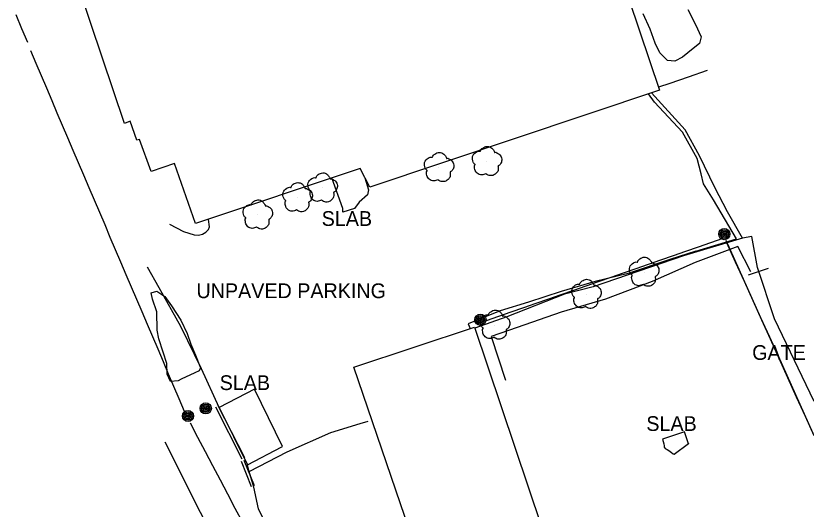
# Model space of a CAD drawing. Extents: x 368532 to 392481, y 10654822 to 10676899.
# Drawn here: x 378205.2 to 378473.3, y 10661097.2 to 10661264.3 of the extents above; entities that cross this region are included whole.
import ezdxf

# ---------------------------------------------------------------- set-up
doc = ezdxf.new("R2010")
doc.units = 0
for name, color, linetype in [('p_Catenary', 7, 'Continuous'), ('p_dtm retaining wall', 7, 'Continuous'), ('p_dtm slab', 7, 'Continuous'), ('p_railroad rr control', 7, 'Continuous'), ('p_road general road feature', 7, 'Continuous'), ('p_structure building', 7, 'Continuous'), ('p_structure fence', 7, 'Continuous'), ('p_structure wall', 7, 'Continuous'), ('p_utility general pole', 7, 'Continuous'), ('p_veg tree', 7, 'Continuous'), ('p_veg woods', 7, 'Continuous')]:
    doc.layers.add(name, color=color, linetype=linetype)

msp = doc.modelspace()

# ---------------------------------------------------------------- linework, layer by layer
at = {"layer": 'p_Catenary'}
for points in [[(378205.24, 10661264.79), (378207.2, 10661260.08), (378209.17, 10661255.37)], [(378210.2, 10661252.53), (378212, 10661248.31), (378213.8, 10661244.1), (378215.6, 10661239.89), (378217.4, 10661235.68), (378219.19, 10661231.47), (378220.99, 10661227.26), (378222.79, 10661223.05), (378224.59, 10661218.84), (378226.39, 10661214.63), (378228.19, 10661210.41), (378229.99, 10661206.2), (378231.78, 10661201.99), (378233.58, 10661197.78), (378235.38, 10661193.57), (378237.18, 10661189.36), (378238.98, 10661185.15), (378240.78, 10661180.94), (378242.58, 10661176.73), (378244.37, 10661172.51), (378246.17, 10661168.3), (378247.97, 10661164.09), (378249.77, 10661159.88), (378251.57, 10661155.67), (378253.37, 10661151.46), (378255.17, 10661147.25), (378256.96, 10661143.04), (378258.76, 10661138.83), (378260.56, 10661134.62), (378262.36, 10661130.4)], [(378364.86, 10661161.13), (378369.09, 10661162.59), (378373.32, 10661164.06), (378377.55, 10661165.52), (378381.78, 10661166.99), (378386.01, 10661168.45), (378390.24, 10661169.92), (378394.47, 10661171.38), (378398.7, 10661172.85), (378402.92, 10661174.31), (378407.15, 10661175.78), (378411.38, 10661177.24), (378415.61, 10661178.71), (378419.84, 10661180.17), (378424.07, 10661181.64), (378428.3, 10661183.11), (378432.53, 10661184.57), (378436.76, 10661186.04), (378440.99, 10661187.5), (378445.22, 10661188.97)], [(378446.08, 10661188.29), (378449.03, 10661181.75), (378451.99, 10661175.22), (378454.94, 10661168.68), (378457.89, 10661162.14), (378460.85, 10661155.6), (378463.8, 10661149.06), (378466.76, 10661142.52), (378469.71, 10661135.98), (378472.67, 10661129.45), (378475.62, 10661122.91)], [(378446.33, 10661187.47), (378449.29, 10661180.94), (378452.25, 10661174.41), (378455.2, 10661167.88), (378458.16, 10661161.35), (378461.11, 10661154.82), (378464.07, 10661148.29), (378467.03, 10661141.76), (378469.98, 10661135.23), (378472.94, 10661128.7), (378475.89, 10661122.17)], [(378264.37, 10661126.37), (378266.9, 10661121.56), (378269.43, 10661116.75), (378271.96, 10661111.94), (378274.5, 10661107.13), (378277.03, 10661102.32), (378279.56, 10661097.51), (378282.09, 10661092.7)]]:
    msp.add_lwpolyline(points, dxfattribs=at)
at = {"layer": 'p_dtm retaining wall'}
for p, q in [((378439.78, 10661245.78), (378433.31, 10661243.49)), ((378433.31, 10661243.49), (378427.1, 10661241.39)), ((378427.1, 10661241.39), (378423.21, 10661240.1))]:
    msp.add_line(p, q, dxfattribs=at)
at = {"layer": 'p_dtm slab'}
for p, q in [((378316.15, 10661199.07), (378312.48, 10661209.42)), ((378323.68, 10661209.46), (378324.82, 10661205.37)), ((378324.82, 10661205.37), (378324.57, 10661203.66)), ((378324.57, 10661203.66), (378321.65, 10661201.17)), ((378321.65, 10661201.17), (378320.15, 10661199.05)), ((378316.17, 10661197.75), (378316.15, 10661199.07)), ((378320.15, 10661199.05), (378316.17, 10661197.75)), ((378286.2, 10661137.78), (378274.17, 10661131.59)), ((378295.68, 10661118.41), (378286.2, 10661137.78)), ((378274.17, 10661131.59), (378283.79, 10661112.14)), ((378432.04, 10661123.32), (378424.56, 10661120.83)), ((378433.4, 10661119.34), (378432.04, 10661123.32)), ((378424.56, 10661120.83), (378425.08, 10661119.25)), ((378283.79, 10661112.14), (378295.42, 10661118.32)), ((378295.42, 10661118.32), (378295.68, 10661118.41)), ((378425.08, 10661119.25), (378425.12, 10661118.67)), ((378425.12, 10661118.67), (378425.13, 10661118.22)), ((378425.13, 10661118.22), (378425.46, 10661117.7)), ((378425.46, 10661117.7), (378426.21, 10661117.41)), ((378426.21, 10661117.41), (378426.8, 10661117.09)), ((378426.8, 10661117.09), (378427.64, 10661116.33)), ((378428.52, 10661115.84), (378433.39, 10661119.36)), ((378433.39, 10661119.36), (378433.4, 10661119.34)), ((378427.64, 10661116.33), (378428.18, 10661115.93)), ((378428.18, 10661115.93), (378428.52, 10661115.84))]:
    msp.add_line(p, q, dxfattribs=at)
at = {"layer": 'p_railroad rr control'}
msp.add_lwpolyline([(378255.75, 10661120), (378267.75, 10661096.19), (378285.63, 10661061.98), (378304.84, 10661025.91), (378323.36, 10660992.49), (378341.35, 10660960.25)], dxfattribs=at)
at = {"layer": 'p_road general road feature'}
for p, q in [((378421.91, 10661235.07), (378419.84, 10661237.91)), ((378431.34, 10661224.94), (378421.91, 10661235.07)), ((378436.37, 10661215.99), (378431.34, 10661224.94)), ((378437.67, 10661210.83), (378436.37, 10661215.99)), ((378438.51, 10661207.39), (378437.67, 10661210.83)), ((378441.91, 10661201.98), (378438.51, 10661207.39)), ((378449.72, 10661188.8), (378441.91, 10661201.98)), ((378270.58, 10661195.27), (378270.53, 10661195.42)), ((378270.94, 10661192.8), (378270.58, 10661195.27)), ((378257.32, 10661193.72), (378262.14, 10661191.24)), ((378269.69, 10661191.06), (378270.6, 10661191.96)), ((378270.6, 10661191.96), (378270.94, 10661192.8)), ((378262.14, 10661191.24), (378265.71, 10661190.07)), ((378265.71, 10661190.07), (378267.25, 10661190.04)), ((378267.25, 10661190.04), (378268.53, 10661190.3)), ((378268.53, 10661190.3), (378269.69, 10661191.06)), ((378435.86, 10661184.59), (378449.72, 10661188.8)), ((378435.86, 10661184.59), (378427.44, 10661181.89)), ((378427.44, 10661181.89), (378412.97, 10661177.07)), ((378253.86, 10661172.14), (378249.9, 10661179.2)), ((378412.97, 10661177.07), (378401.79, 10661174.27)), ((378401.79, 10661174.27), (378390.19, 10661170.96)), ((378261.26, 10661159.06), (378253.86, 10661172.14)), ((378390.19, 10661170.96), (378379.14, 10661167.33)), ((378379.14, 10661167.33), (378369.51, 10661164.34)), ((378369.51, 10661164.34), (378363.07, 10661161.76)), ((378363.07, 10661161.76), (378358.71, 10661159.97)), ((378358.71, 10661159.97), (378359.31, 10661158.37)), ((378268.24, 10661144.72), (378261.26, 10661159.06)), ((378274.17, 10661131.59), (378268.24, 10661144.72)), ((378312.13, 10661123.19), (378322.09, 10661126.16)), ((378322.09, 10661126.16), (378324.74, 10661126.97)), ((378297.29, 10661116.6), (378312.13, 10661123.19)), ((378284.42, 10661109.98), (378297.29, 10661116.6)), ((378284.42, 10661109.98), (378283.79, 10661112.14)), ((378285.99, 10661104.59), (378284.42, 10661109.98)), ((378287.58, 10661097.31), (378285.99, 10661104.59)), ((378294.36, 10661083.53), (378287.58, 10661097.31))]:
    msp.add_line(p, q, dxfattribs=at)
at = {"layer": 'p_structure building'}
for points in [[(378392.88, 10661330.36), (378423.53, 10661239.14), (378325.28, 10661206.29), (378322.09, 10661212.63), (378266.19, 10661193.97), (378259.04, 10661214.31), (378251.16, 10661211.57), (378247.21, 10661222.42), (378246.32, 10661222.16), (378244, 10661228.62), (378242.1, 10661227.82), (378226.95, 10661272.86), (378229.12, 10661273.73), (378228.57, 10661274.97), (378262.56, 10661286.41), (378261.27, 10661290.47), (378270.12, 10661293.39), (378271.68, 10661289.56), (378309.9, 10661302.93), (378307.31, 10661310.67), (378338.08, 10661321.18), (378340.96, 10661313.58)], [(378384.62, 10660956.07), (378319.87, 10661145.3), (378360.83, 10661158.87), (378424.64, 10660969.25)]]:
    msp.add_lwpolyline(points, close=True, dxfattribs=at)
at = {"layer": 'p_structure fence'}
for p, q in [((378432.28, 10661225.68), (378420.9, 10661238.26)), ((378437.11, 10661216.83), (378432.28, 10661225.68)), ((378442.38, 10661206.13), (378437.11, 10661216.83)), ((378446.7, 10661197.88), (378442.38, 10661206.13)), ((378451.7, 10661188.95), (378446.7, 10661197.88)), ((378454.95, 10661189.6), (378451.7, 10661188.95)), ((378456.83, 10661179.09), (378454.95, 10661189.6)), ((378451.7, 10661188.95), (378431.72, 10661183.04)), ((378431.72, 10661183.04), (378401.13, 10661172.49)), ((378453.82, 10661176.59), (378460.6, 10661178.8)), ((378462.64, 10661161.67), (378456.83, 10661179.09)), ((378401.13, 10661172.49), (378391.31, 10661169.99)), ((378391.31, 10661169.99), (378371.74, 10661162.29)), ((378371.74, 10661162.29), (378360.98, 10661158.44)), ((378476.01, 10661133.69), (378462.64, 10661161.67))]:
    msp.add_line(p, q, dxfattribs=at)
at = {"layer": 'p_structure wall'}
for p, q in [((378450.14, 10661186.13), (378435.71, 10661180.72)), ((378454.61, 10661177.63), (378450.14, 10661186.13)), ((378435.71, 10661180.72), (378421.14, 10661174.35)), ((378421.14, 10661174.35), (378405.24, 10661168.28)), ((378405.24, 10661168.28), (378390.25, 10661163.93)), ((378390.25, 10661163.93), (378375.26, 10661158.74)), ((378375.26, 10661158.74), (378366.43, 10661155.65)), ((378366.43, 10661155.65), (378371.37, 10661140.85)), ((378282.05, 10661114.06), (378273.03, 10661131.69)), ((378282.94, 10661114.52), (378273.92, 10661132.15)), ((378285.23, 10661104.7), (378281.8, 10661113.31)), ((378286.16, 10661105.07), (378282.73, 10661113.68))]:
    msp.add_line(p, q, dxfattribs=at)
at = {"layer": 'p_utility general pole'}
for centre, radius in [((378445.55, 10661190.35), 1.9), ((378445.55, 10661190.35), 1.44), ((378445.55, 10661190.35), 0.973), ((378445.55, 10661190.35), 0.539), ((378445.55, 10661190.35), 0.192), ((378362.83, 10661161.34), 1.9), ((378362.83, 10661161.34), 1.44), ((378362.83, 10661161.34), 0.973), ((378362.83, 10661161.34), 0.539), ((378362.83, 10661161.34), 0.192), ((378269.66, 10661131.31), 1.9), ((378263.65, 10661128.72), 1.9), ((378269.66, 10661131.31), 1.44), ((378269.66, 10661131.31), 0.973), ((378269.66, 10661131.31), 0.539), ((378269.66, 10661131.31), 0.192), ((378263.65, 10661128.72), 1.44), ((378263.65, 10661128.72), 0.973), ((378263.65, 10661128.72), 0.539), ((378263.65, 10661128.72), 0.192)]:
    msp.add_circle(centre, radius, dxfattribs=at)
at = {"layer": 'p_veg tree'}
for p, q in [((378365.04, 10661214.97), (378365.04, 10661214.97)), ((378348.78, 10661212.94), (378348.78, 10661212.94)), ((378309.28, 10661206.02), (378309.28, 10661206.02)), ((378300.79, 10661202.71), (378300.79, 10661202.71)), ((378287.28, 10661196.87), (378287.28, 10661196.87)), ((378418.35, 10661177.45), (378418.35, 10661177.45)), ((378398.76, 10661169.94), (378398.76, 10661169.94)), ((378367.78, 10661159.54), (378367.78, 10661159.54))]:
    msp.add_line(p, q, dxfattribs=at)
for points in [[(378364.71, 10661210.82), (378363.22, 10661210.4), (378361.71, 10661210.98), (378360.95, 10661212.28), (378360.83, 10661213.12), (378360.99, 10661213.81), (378361.06, 10661213.94), (378360.97, 10661214.01), (378360.37, 10661214.76), (378360.18, 10661216.68), (378361.41, 10661218.15), (378362.68, 10661218.42), (378362.83, 10661218.41), (378362.88, 10661218.53), (378363.61, 10661219.5), (378365.12, 10661220.06), (378366.7, 10661219.5), (378367.38, 10661218.65), (378367.59, 10661218.14), (378367.6, 10661218.03), (378367.7, 10661218.06), (378368.36, 10661217.93), (378369.43, 10661217.23), (378370.08, 10661215.8), (378369.81, 10661214.43), (378369.06, 10661213.58), (378368.83, 10661213.45), (378368.79, 10661213.39), (378368.8, 10661213.32), (378368.87, 10661212.87), (378368.8, 10661211.9), (378368.11, 10661210.9), (378367.03, 10661210.26), (378365.43, 10661210.38), (378364.69, 10661210.82)], [(378348.45, 10661208.79), (378346.95, 10661208.37), (378345.45, 10661208.96), (378344.69, 10661210.25), (378344.56, 10661211.1), (378344.73, 10661211.78), (378344.79, 10661211.91), (378344.71, 10661211.99), (378344.11, 10661212.73), (378343.92, 10661214.65), (378345.15, 10661216.12), (378346.42, 10661216.39), (378346.57, 10661216.39), (378346.61, 10661216.5), (378347.34, 10661217.47), (378348.86, 10661218.03), (378350.43, 10661217.47), (378351.11, 10661216.62), (378351.32, 10661216.11), (378351.34, 10661216), (378351.44, 10661216.03), (378352.1, 10661215.91), (378353.17, 10661215.21), (378353.81, 10661213.77), (378353.54, 10661212.41), (378352.79, 10661211.55), (378352.57, 10661211.42), (378352.53, 10661211.36), (378352.54, 10661211.29), (378352.61, 10661210.85), (378352.54, 10661209.87), (378351.85, 10661208.88), (378350.76, 10661208.23), (378349.16, 10661208.35), (378348.43, 10661208.79)], [(378308.95, 10661201.87), (378307.45, 10661201.45), (378305.95, 10661202.03), (378305.18, 10661203.33), (378305.06, 10661204.17), (378305.22, 10661204.86), (378305.29, 10661204.99), (378305.21, 10661205.06), (378304.61, 10661205.81), (378304.42, 10661207.73), (378305.65, 10661209.2), (378306.92, 10661209.47), (378307.07, 10661209.47), (378307.11, 10661209.58), (378307.84, 10661210.55), (378309.36, 10661211.11), (378310.93, 10661210.55), (378311.61, 10661209.7), (378311.82, 10661209.19), (378311.83, 10661209.08), (378311.94, 10661209.11), (378312.59, 10661208.99), (378313.67, 10661208.28), (378314.31, 10661206.85), (378314.04, 10661205.48), (378313.29, 10661204.63), (378313.06, 10661204.5), (378313.03, 10661204.44), (378313.04, 10661204.37), (378313.11, 10661203.92), (378313.04, 10661202.95), (378312.35, 10661201.95), (378311.26, 10661201.31), (378309.66, 10661201.43), (378308.93, 10661201.87)], [(378300.46, 10661198.56), (378298.96, 10661198.14), (378297.46, 10661198.73), (378296.7, 10661200.02), (378296.57, 10661200.87), (378296.74, 10661201.55), (378296.81, 10661201.68), (378296.72, 10661201.76), (378296.12, 10661202.5), (378295.93, 10661204.42), (378297.16, 10661205.89), (378298.43, 10661206.17), (378298.58, 10661206.16), (378298.62, 10661206.27), (378299.36, 10661207.24), (378300.87, 10661207.81), (378302.45, 10661207.25), (378303.13, 10661206.4), (378303.33, 10661205.89), (378303.35, 10661205.77), (378303.45, 10661205.81), (378304.11, 10661205.68), (378305.18, 10661204.98), (378305.82, 10661203.54), (378305.55, 10661202.18), (378304.81, 10661201.32), (378304.58, 10661201.19), (378304.54, 10661201.13), (378304.55, 10661201.07), (378304.62, 10661200.62), (378304.55, 10661199.64), (378303.86, 10661198.65), (378302.77, 10661198), (378301.18, 10661198.12), (378300.44, 10661198.56)], [(378286.95, 10661192.72), (378285.45, 10661192.3), (378283.95, 10661192.88), (378283.19, 10661194.18), (378283.07, 10661195.02), (378283.23, 10661195.71), (378283.3, 10661195.84), (378283.21, 10661195.91), (378282.61, 10661196.66), (378282.42, 10661198.58), (378283.65, 10661200.05), (378284.92, 10661200.32), (378285.07, 10661200.31), (378285.11, 10661200.43), (378285.85, 10661201.4), (378287.36, 10661201.96), (378288.94, 10661201.4), (378289.62, 10661200.55), (378289.83, 10661200.04), (378289.84, 10661199.93), (378289.94, 10661199.96), (378290.6, 10661199.83), (378291.67, 10661199.13), (378292.32, 10661197.7), (378292.05, 10661196.33), (378291.3, 10661195.48), (378291.07, 10661195.35), (378291.03, 10661195.29), (378291.04, 10661195.22), (378291.11, 10661194.77), (378291.04, 10661193.8), (378290.35, 10661192.8), (378289.27, 10661192.16), (378287.67, 10661192.28), (378286.93, 10661192.72)], [(378418.02, 10661173.3), (378416.52, 10661172.88), (378415.02, 10661173.47), (378414.26, 10661174.76), (378414.13, 10661175.61), (378414.3, 10661176.29), (378414.36, 10661176.42), (378414.28, 10661176.5), (378413.68, 10661177.24), (378413.49, 10661179.16), (378414.72, 10661180.63), (378415.99, 10661180.91), (378416.14, 10661180.9), (378416.18, 10661181.01), (378416.91, 10661181.98), (378418.43, 10661182.55), (378420, 10661181.99), (378420.68, 10661181.14), (378420.89, 10661180.63), (378420.91, 10661180.51), (378421.01, 10661180.55), (378421.66, 10661180.42), (378422.74, 10661179.72), (378423.38, 10661178.28), (378423.11, 10661176.92), (378422.36, 10661176.06), (378422.13, 10661175.93), (378422.1, 10661175.87), (378422.11, 10661175.81), (378422.18, 10661175.36), (378422.11, 10661174.39), (378421.42, 10661173.39), (378420.33, 10661172.75), (378418.73, 10661172.86), (378418, 10661173.3)], [(378398.43, 10661165.79), (378396.93, 10661165.37), (378395.43, 10661165.96), (378394.66, 10661167.26), (378394.54, 10661168.1), (378394.7, 10661168.78), (378394.77, 10661168.92), (378394.69, 10661168.99), (378394.09, 10661169.74), (378393.9, 10661171.66), (378395.13, 10661173.12), (378396.4, 10661173.4), (378396.55, 10661173.39), (378396.59, 10661173.51), (378397.32, 10661174.48), (378398.84, 10661175.04), (378400.41, 10661174.48), (378401.09, 10661173.63), (378401.3, 10661173.12), (378401.31, 10661173.01), (378401.42, 10661173.04), (378402.07, 10661172.91), (378403.15, 10661172.21), (378403.79, 10661170.78), (378403.52, 10661169.41), (378402.77, 10661168.55), (378402.54, 10661168.42), (378402.51, 10661168.36), (378402.52, 10661168.3), (378402.59, 10661167.85), (378402.52, 10661166.88), (378401.83, 10661165.88), (378400.74, 10661165.24), (378399.14, 10661165.35), (378398.41, 10661165.8)], [(378367.45, 10661155.39), (378365.96, 10661154.97), (378364.45, 10661155.56), (378363.69, 10661156.85), (378363.57, 10661157.7), (378363.73, 10661158.38), (378363.8, 10661158.51), (378363.72, 10661158.59), (378363.11, 10661159.33), (378362.92, 10661161.25), (378364.15, 10661162.72), (378365.42, 10661163), (378365.57, 10661162.99), (378365.62, 10661163.1), (378366.35, 10661164.07), (378367.86, 10661164.64), (378369.44, 10661164.08), (378370.12, 10661163.23), (378370.33, 10661162.72), (378370.34, 10661162.6), (378370.44, 10661162.64), (378371.1, 10661162.51), (378372.17, 10661161.81), (378372.82, 10661160.37), (378372.55, 10661159.01), (378371.8, 10661158.15), (378371.57, 10661158.02), (378371.53, 10661157.96), (378371.54, 10661157.9), (378371.61, 10661157.45), (378371.54, 10661156.47), (378370.85, 10661155.48), (378369.77, 10661154.83), (378368.17, 10661154.95), (378367.43, 10661155.39)]]:
    msp.add_spline(points, degree=3, dxfattribs=at)
at = {"layer": 'p_veg woods'}
msp.add_lwpolyline([(378433.2, 10661266.42), (378435.77, 10661261.35), (378437.74, 10661257.16), (378437.16, 10661254.94), (378435.01, 10661253.21), (378431.38, 10661250.37), (378428.83, 10661248.91), (378426.33, 10661249.16), (378423.66, 10661251.78), (378422.1, 10661255.11), (378420.42, 10661259.81), (378418.01, 10661265.01)], dxfattribs=at)
msp.add_lwpolyline([(378261.28, 10661141.23), (378260.27, 10661140.62), (378257.75, 10661140.46), (378256.59, 10661142.85), (378256.44, 10661146.51), (378255.23, 10661150.32), (378253.73, 10661154.89), (378253.15, 10661157.83), (378253.1, 10661164.01), (378251.59, 10661168.27), (378251.12, 10661170.51), (378253.07, 10661171.07), (378255.8, 10661169.25), (378258.05, 10661166.1), (378261.24, 10661161.17), (378263.35, 10661156.7), (378264.65, 10661153.08), (378266.23, 10661149.33), (378267.91, 10661145), (378267.45, 10661143.98), (378265.91, 10661143.36)], close=True, dxfattribs=at)

# ---------------------------------------------------------------- texts
at = {"layer": 'p_dtm slab'}
for p in [(378307.13, 10661193.14), (378272.53, 10661137.52), (378417.26, 10661123.66)]:
    msp.add_text(' SLAB', height=5, dxfattribs=at).set_placement(p)
at = {"layer": 'p_road general road feature'}
msp.add_text(' UNPAVED PARKING', height=5, dxfattribs=at).set_placement((378264.66, 10661168.66))
at = {"layer": 'p_structure fence'}
msp.add_text(' GATE', height=5, dxfattribs=at).set_placement((378453.16, 10661147.74))

doc.saveas('drawing.dxf')
